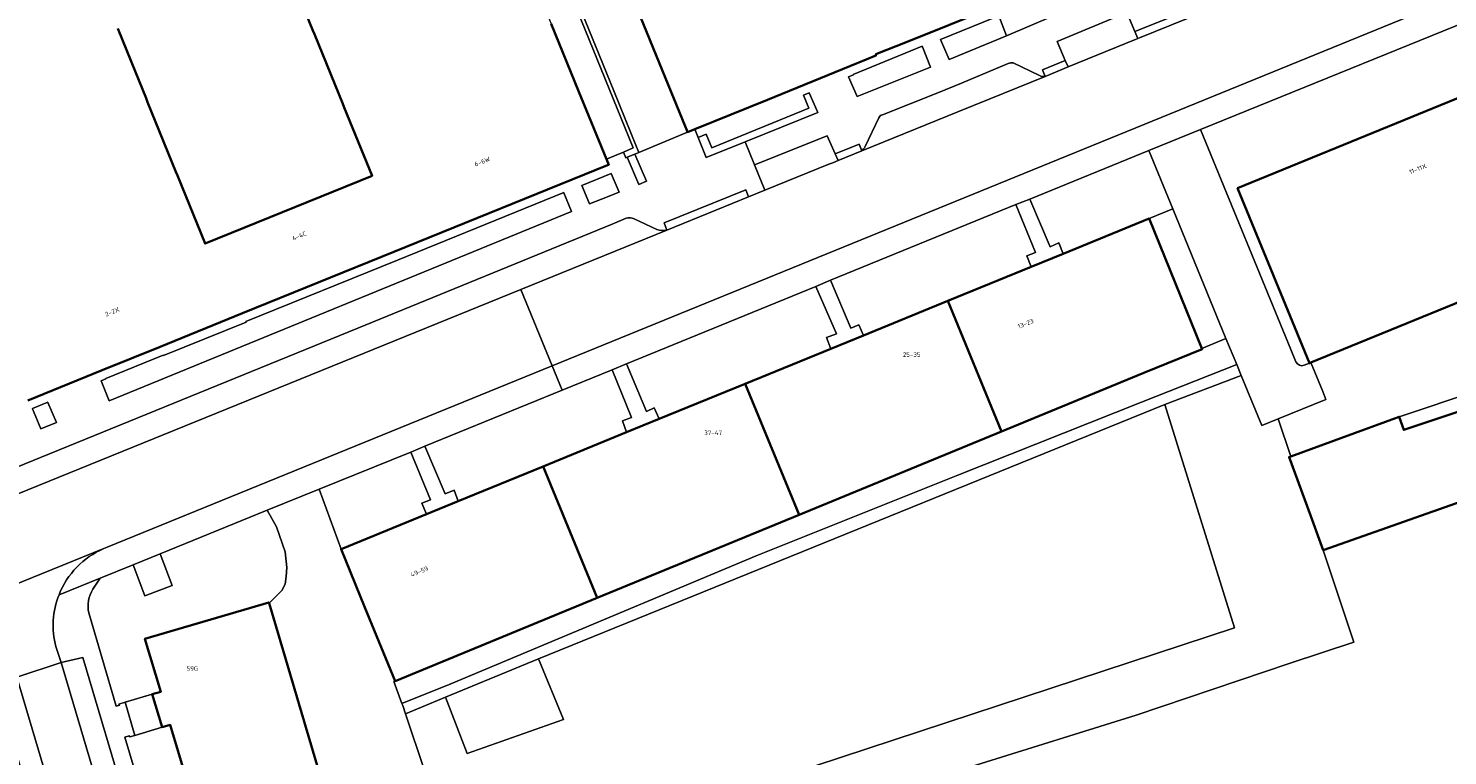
# Model space of a CAD drawing. Header units: metres. Extents: x 197700 to 204338, y 317132 to 325229.
# Tile 682 of 1056: x 202771 to 202883, y 318905 to 318963. Entities that reach past the tile are written whole.
import ezdxf
from ezdxf.enums import TextEntityAlignment as Align

# ---------------------------------------------------------------- set-up
doc = ezdxf.new("R2010")
doc.units = ezdxf.units.M
for name, color, linetype, lineweight in [('B-WE-GR-BEPLANTING_CULTUUR_BODEMBEDEKKER-GV', 90, 'Continuous', 18), ('B-WE-GR-BEPLANTING_CULTUUR_BOSPLANTSOEN-GV', 90, 'Continuous', 18), ('B-WE-GR-BEPLANTING_CULTUUR_HEESTERS-GV', 90, 'Continuous', 18), ('B-WE-IE-TERREINAFSCHEIDING_KUNSTMATIG_MUUR-GV', 90, 'Continuous', 18), ('B-WE-OG-BEBOUWING-GV', 7, 'Continuous', 35), ('B-WE-OG-BEBOUWING-T18', 10, 'Continuous', 18), ('B-WE-OG-TERREIN_CULTUURSCHEIDING-GV', 7, 'Continuous', 18), ('B-WE-OG-TERREIN_ERF-GV', 7, 'Continuous', 18), ('B-WE-VH-VERHARDING_ASFALT-GV', 252, 'Continuous', 18), ('B-WE-VH-VERHARDING_BETON-GV', 252, 'Continuous', 18), ('B-WE-VH-VERHARDING_BETONSTRAATSTEEN-GV', 252, 'Continuous', 18), ('B-WE-VH-VERHARDING_GESLOTEN-GV', 252, 'Continuous', 18), ('B-WE-VH-VERHARDING_OPEN-GV', 252, 'Continuous', 18), ('B-WE-VH-VERHARDING_STRAATBAKSTEEN-GV', 252, 'Continuous', 18), ('B-WE-VH-VERHARDING_TEGEL-GV', 252, 'Continuous', 18)]:
    doc.layers.add(name, color=color, linetype=linetype, lineweight=lineweight)
doc.styles.add('NLCS-ISO-M200-T18', font='NLCS-ISO.ttf', dxfattribs={"height": 0.36})

msp = doc.modelspace()

# ---------------------------------------------------------------- linework, layer by layer
at = {"layer": 'B-WE-GR-BEPLANTING_CULTUUR_BODEMBEDEKKER-GV'}
for points in [[(202843.133, 318961.924), (202843.808, 318960.325), (202848.37, 318962.223), (202847.75, 318963.804), (202847.354, 318963.643)], [(202853.022, 318960.257), (202853.24, 318959.74), (202857.809, 318961.612), (202858.77, 318961.989), (202858.54, 318962.545), (202857.912, 318964.065), (202852.391, 318961.753)], [(202836.208, 318959.152), (202836.22, 318959.123), (202835.834, 318958.966), (202836.516, 318957.404), (202842.345, 318959.723), (202841.689, 318961.337), (202841.672, 318961.38), (202840.776, 318961.015)], [(202832.72, 318957.702), (202832.262, 318957.516), (202832.673, 318956.477), (202824.977, 318953.335), (202824.533, 318954.398), (202823.898, 318954.149), (202824.53, 318952.55), (202827.64, 318953.804), (202833.396, 318956.126)], [(202828.372, 318951.968), (202829.187, 318949.965), (202834.278, 318952.04), (202834.579, 318952.148), (202835.003, 318952.32), (202834.771, 318952.856), (202834.149, 318954.288)], [(202818.88, 318952.826), (202818.283, 318952.577), (202819.193, 318950.427), (202819.795, 318950.685)], [(202816.998, 318951.282), (202814.673, 318950.336), (202815.297, 318948.887), (202816.245, 318949.258), (202817.633, 318949.801)], [(202776.926, 318935.026), (202776.939, 318934.996), (202776.561, 318934.842), (202777.187, 318933.26), (202813.871, 318948.276), (202813.262, 318949.761), (202813.255, 318949.778), (202800.048, 318944.415), (202788.031, 318939.535), (202788.045, 318939.5), (202781.496, 318936.844), (202781.483, 318936.877)], [(202772.33, 318933.116), (202772.316, 318933.149), (202771.109, 318932.633), (202771.114, 318932.62), (202771.761, 318931.03), (202773.012, 318931.541)]]:
    msp.add_lwpolyline(points, close=True, dxfattribs=at)
at = {"layer": 'B-WE-GR-BEPLANTING_CULTUUR_BOSPLANTSOEN-GV'}
for points in [[(202859.669, 318947.715), (202863.864, 318937.416), (202865.768, 318938.205), (202861.554, 318948.486)], [(202872.488, 318924.097), (202870.766, 318928.791), (202870.917, 318928.846), (202869.905, 318931.827), (202868.599, 318931.297), (202866.975, 318935.259), (202860.927, 318932.973), (202866.455, 318915.252), (202826.912, 318902.242), (202832.595, 318887.642), (202836.168, 318888.692), (202833.573, 318897.739), (202832.826, 318900.174), (202838.595, 318901.943), (202845.916, 318904.356), (202858.656, 318908.31), (202870.845, 318912.43), (202875.905, 318914.115), (202873.476, 318921.404)]]:
    msp.add_lwpolyline(points, close=True, dxfattribs=at)
at = {"layer": 'B-WE-GR-BEPLANTING_CULTUUR_HEESTERS-GV'}
for points in [[(202871.97, 318936.072), (202872.384, 318936.242), (202866.685, 318950.123), (202895.402, 318961.874), (202894.063, 318965.154), (202893.801, 318965.069), (202889.419, 318965.229), (202863.748, 318954.769)], [(202863.748, 318954.769), (202870.912, 318937.331), (202871.317, 318936.344)], [(202778.454, 318909.342), (202780.61, 318909.99), (202781.277, 318910.167), (202780.027, 318914.373), (202789.854, 318917.254), (202789.871, 318917.196), (202790.876, 318918.218), (202791.158, 318918.696), (202791.232, 318919.32), (202791.282, 318920.018), (202791.139, 318921.268), (202790.45, 318923.268), (202789.73, 318924.568), (202781.234, 318921.125), (202782.195, 318918.604), (202780.027, 318917.778), (202779.083, 318920.253), (202776.465, 318919.192), (202775.909, 318918.317)], [(202775.579, 318916.424), (202777.746, 318909.037), (202778.003, 318909.099), (202777.954, 318909.192), (202778.454, 318909.342)]]:
    msp.add_lwpolyline(points, dxfattribs=at)
for points in [[(202859.661, 318953.104), (202850.214, 318949.255), (202851.816, 318945.473), (202852.505, 318945.796), (202852.852, 318944.925), (202859.669, 318947.715), (202861.554, 318948.486)], [(202834.405, 318942.837), (202836.022, 318939.019), (202836.647, 318939.273), (202837.012, 318938.442), (202843.709, 318941.183), (202850.306, 318943.883), (202849.974, 318944.76), (202850.67, 318945.035), (202849.11, 318948.838)], [(202834.421, 318937.382), (202834.083, 318938.268), (202834.87, 318938.567), (202833.232, 318942.338), (202818.219, 318936.189), (202819.817, 318932.412), (202820.427, 318932.709), (202820.818, 318931.815), (202827.626, 318934.601)], [(202803.873, 318909.74), (202811.255, 318912.797), (202860.927, 318932.973), (202866.975, 318935.259), (202866.62, 318936.125), (202859.079, 318933.161), (202844.511, 318927.356), (202828.518, 318920.963), (202804.297, 318910.8), (202800.404, 318909.252), (202800.472, 318909.094), (202800.696, 318908.426)], [(202817.076, 318935.723), (202813.116, 318934.103), (202802.238, 318929.654), (202803.833, 318925.887), (202804.547, 318926.164), (202804.863, 318925.285), (202811.605, 318928.044), (202818.233, 318930.756), (202817.911, 318931.679), (202818.609, 318931.934)], [(202793.843, 318926.235), (202795.584, 318921.487), (202802.362, 318924.261), (202801.981, 318925.123), (202802.667, 318925.399), (202801.107, 318929.179)], [(202811.255, 318912.797), (202803.873, 318909.74), (202805.577, 318905.279), (202813.213, 318907.982)], [(202785.186, 318894.617), (202785.83, 318894.824), (202784.298, 318899.961), (202782.04, 318907.536), (202781.387, 318907.361), (202779.235, 318906.713), (202778.823, 318906.589), (202778.79, 318906.676), (202778.444, 318906.577), (202782.269, 318893.701), (202782.555, 318893.768), (202782.524, 318893.847), (202784.287, 318894.357)]]:
    msp.add_lwpolyline(points, close=True, dxfattribs=at)
for points in [[(202871.317, 318936.344, 0.4133484), (202871.97, 318936.072)], [(202775.909, 318918.317, 0.1973738), (202775.579, 318916.424)]]:
    msp.add_lwpolyline(points, format="xyb", dxfattribs=at)
at = {"layer": 'B-WE-IE-TERREINAFSCHEIDING_KUNSTMATIG_MUUR-GV'}
msp.add_lwpolyline([(202818.165, 318952.528), (202818.283, 318952.577), (202818.88, 318952.826), (202819.203, 318952.961), (202819.146, 318953.1), (202819.02, 318953.411), (202817.212, 318957.859), (202811.214, 318972.612), (202815.173, 318974.258), (202815.068, 318974.516), (202810.853, 318972.781), (202818.763, 318953.317), (202817.971, 318952.994)], close=True, dxfattribs=at)
at = {"layer": 'B-WE-OG-BEBOUWING-GV'}
for points in [[(202835.784, 319000.384), (202831.87, 318998.81), (202826.136, 318996.503), (202821.381, 319008.139), (202815.741, 319005.842), (202811.131, 319003.965), (202811.172, 319003.848), (202804.258, 319001.024), (202804.296, 319000.932), (202815.068, 318974.516), (202815.173, 318974.258), (202816.17, 318971.813), (202816.048, 318971.765), (202821.081, 318959.432), (202822.87, 318955.048), (202823.006, 318954.716), (202823.065, 318954.572)], [(202791.101, 318968.174), (202793.352, 318962.64), (202793.472, 318962.347), (202795.724, 318956.81), (202795.842, 318956.52), (202798.045, 318951.107), (202784.797, 318945.727), (202782.604, 318951.134), (202782.488, 318951.418), (202780.24, 318956.96), (202780.119, 318957.258), (202778.959, 318960.118), (202777.869, 318962.805)], [(202823.065, 318954.572), (202823.639, 318954.806), (202829.391, 318957.146), (202835.938, 318959.811), (202837.238, 318960.34), (202838.007, 318960.647), (202837.986, 318960.753), (202840.477, 318961.749), (202847.051, 318964.377), (202847.48, 318964.548)], [(202770.748, 318933.283), (202776.647, 318935.679), (202781.228, 318937.539), (202787.773, 318940.197), (202799.769, 318945.07), (202816.712, 318951.951), (202816.811, 318951.991), (202816.628, 318952.44), (202814.449, 318957.779), (202812.249, 318963.169)]]:
    msp.add_lwpolyline(points, dxfattribs=at)
for points in [[(202901.105, 318948.008), (202895.402, 318961.874), (202866.685, 318950.123), (202872.384, 318936.242), (202872.499, 318936.289), (202890.81, 318943.79), (202890.352, 318944.9), (202893.521, 318946.198), (202893.978, 318945.088), (202894.93, 318945.478)], [(202859.258, 318935.472), (202863.888, 318937.358), (202863.864, 318937.416), (202859.669, 318947.715), (202852.852, 318944.925), (202850.306, 318943.883), (202843.709, 318941.183), (202847.974, 318930.825)], [(202827.626, 318934.601), (202831.906, 318924.208), (202847.974, 318930.825), (202843.709, 318941.183), (202837.012, 318938.442), (202834.421, 318937.382)], [(202818.233, 318930.756), (202811.605, 318928.044), (202815.9, 318917.616), (202831.906, 318924.208), (202827.626, 318934.601), (202820.818, 318931.815)], [(202870.917, 318928.846), (202870.766, 318928.791), (202872.488, 318924.097), (202873.476, 318921.404), (202890.876, 318927.537), (202890.336, 318929.162), (202888.758, 318933.906), (202879.866, 318930.949), (202879.506, 318931.996), (202874.872, 318930.296)], [(202802.362, 318924.261), (202795.584, 318921.487), (202797.477, 318916.86), (202799.869, 318911.014), (202815.9, 318917.616), (202811.605, 318928.044), (202804.863, 318925.285)], [(202781.387, 318907.361), (202782.04, 318907.536), (202784.298, 318899.961), (202794.123, 318902.891), (202789.871, 318917.196), (202789.854, 318917.254), (202780.027, 318914.373), (202781.277, 318910.167), (202780.61, 318909.99)]]:
    msp.add_lwpolyline(points, close=True, dxfattribs=at)
at = {"layer": 'B-WE-OG-TERREIN_CULTUURSCHEIDING-GV'}
msp.add_lwpolyline([(202860.927, 318932.973), (202811.255, 318912.797), (202813.213, 318907.982), (202805.577, 318905.279), (202803.873, 318909.74), (202800.696, 318908.426), (202809.887, 318880.97), (202810.197, 318881.061), (202818.142, 318883.393), (202832.595, 318887.642), (202826.912, 318902.242), (202866.455, 318915.252)], close=True, dxfattribs=at)
at = {"layer": 'B-WE-OG-TERREIN_ERF-GV'}
for points in [[(202872.499, 318936.289), (202873.454, 318933.995), (202873.686, 318933.36), (202869.905, 318931.827), (202870.917, 318928.846), (202874.872, 318930.296), (202879.506, 318931.996), (202904.376, 318940.324), (202901.215, 318947.746), (202901.105, 318948.008), (202894.93, 318945.478), (202893.978, 318945.088), (202893.521, 318946.198), (202890.352, 318944.9), (202890.81, 318943.79)], [(202863.864, 318937.416), (202863.888, 318937.358), (202859.258, 318935.472), (202847.974, 318930.825), (202831.906, 318924.208), (202815.9, 318917.616), (202799.869, 318911.014), (202799.777, 318910.976), (202800.404, 318909.252), (202804.297, 318910.8), (202828.518, 318920.963), (202844.511, 318927.356), (202859.079, 318933.161), (202866.62, 318936.125), (202865.768, 318938.205)]]:
    msp.add_lwpolyline(points, close=True, dxfattribs=at)
msp.add_lwpolyline([(202904.376, 318940.324), (202879.506, 318931.996), (202879.866, 318930.949), (202888.758, 318933.906)], dxfattribs=at)
at = {"layer": 'B-WE-VH-VERHARDING_ASFALT-GV'}
for points in [[(202809.85, 318942.083), (202812.326, 318936.035), (202917.089, 318978.788), (202932.06, 318984.853)], [(202865.263, 318964.629), (202858.914, 318962.046), (202858.77, 318961.989), (202857.809, 318961.612), (202853.24, 318959.74), (202851.424, 318958.996), (202846.996, 318957.182), (202844.512, 318956.178), (202836.878, 318953.081), (202835.003, 318952.32), (202834.579, 318952.148), (202834.278, 318952.04), (202829.187, 318949.965), (202827.9, 318949.44), (202821.41, 318946.795), (202809.85, 318942.083)], [(202812.326, 318936.035), (202809.85, 318942.083), (202769.037, 318925.506), (202761.855, 318922.573), (202759.934, 318921.788), (202746.455, 318916.311), (202731.841, 318910.248), (202717.974, 318904.58), (202699.99, 318897.251), (202702.462, 318891.209), (202723.034, 318899.632), (202738.861, 318906.107)], [(202740.312, 318906.637), (202752.985, 318911.8), (202762.892, 318915.91), (202776.76, 318921.529), (202776.896, 318921.586), (202777.031, 318921.639), (202812.326, 318936.035)]]:
    msp.add_lwpolyline(points, dxfattribs=at)
at = {"layer": 'B-WE-VH-VERHARDING_BETON-GV'}
msp.add_lwpolyline([(202819.203, 318952.961), (202823.065, 318954.572), (202823.006, 318954.716), (202822.87, 318955.048), (202821.081, 318959.432), (202816.048, 318971.765), (202816.17, 318971.813), (202815.173, 318974.258), (202811.214, 318972.612), (202817.212, 318957.859), (202819.02, 318953.411), (202819.146, 318953.1)], close=True, dxfattribs=at)
at = {"layer": 'B-WE-VH-VERHARDING_BETONSTRAATSTEEN-GV'}
for points in [[(202858.914, 318962.046), (202865.263, 318964.629), (202865.039, 318965.168), (202858.54, 318962.545), (202858.77, 318961.989)], [(202851.424, 318958.996), (202853.24, 318959.74), (202853.022, 318960.257), (202851.207, 318959.528)], [(202836.878, 318953.081), (202836.677, 318953.624), (202834.771, 318952.856), (202835.003, 318952.32)], [(202821.41, 318946.795), (202827.9, 318949.44), (202827.689, 318949.999), (202821.2, 318947.369)]]:
    msp.add_lwpolyline(points, close=True, dxfattribs=at)
for points in [[(202848.492, 318960.012), (202844.782, 318958.466), (202842.902, 318957.685), (202838.521, 318955.946)], [(202850.974, 318959.068), (202848.886, 318960.075)], [(202844.512, 318956.178), (202846.996, 318957.182), (202851.424, 318958.996)], [(202836.878, 318953.081), (202844.512, 318956.178)], [(202838.239, 318955.713), (202837.14, 318953.422)], [(202761.855, 318922.573), (202769.037, 318925.506), (202809.85, 318942.083), (202821.41, 318946.795)], [(202818.197, 318947.737), (202817.081, 318947.28), (202796.915, 318939.032), (202768.282, 318927.369), (202763.661, 318925.483)], [(202820.624, 318946.855), (202818.836, 318947.689)]]:
    msp.add_lwpolyline(points, dxfattribs=at)
for points in [[(202848.886, 318960.075, 0.1030536), (202848.492, 318960.012)], [(202851.424, 318958.996, -0.1752713), (202850.974, 318959.068)], [(202838.521, 318955.946, 0.2491996), (202838.239, 318955.713)], [(202837.14, 318953.422, -0.0915947), (202836.878, 318953.081)], [(202818.836, 318947.689, 0.1600188), (202818.197, 318947.737)], [(202821.41, 318946.795, -0.1675497), (202820.624, 318946.855)]]:
    msp.add_lwpolyline(points, format="xyb", dxfattribs=at)
at = {"layer": 'B-WE-VH-VERHARDING_GESLOTEN-GV'}
for points in [[(202870.912, 318937.331), (202863.748, 318954.769), (202859.661, 318953.104), (202861.554, 318948.486), (202865.768, 318938.205), (202866.62, 318936.125), (202866.975, 318935.259), (202868.599, 318931.297), (202869.905, 318931.827), (202873.686, 318933.36), (202873.454, 318933.995), (202872.499, 318936.289), (202872.384, 318936.242), (202871.97, 318936.072)], [(202871.317, 318936.344), (202870.912, 318937.331)], [(202890.876, 318927.537), (202873.476, 318921.404), (202875.905, 318914.115), (202870.845, 318912.43), (202858.656, 318908.31), (202845.916, 318904.356), (202838.595, 318901.943), (202832.826, 318900.174), (202833.573, 318897.739), (202836.168, 318888.692), (202840.974, 318889.98), (202840.898, 318890.402), (202853.21, 318893.801), (202863.49, 318896.549), (202866.359, 318897.335), (202869.454, 318898.183), (202875.048, 318899.969), (202878.689, 318900.975), (202883.739, 318902.259)]]:
    msp.add_lwpolyline(points, dxfattribs=at)
msp.add_lwpolyline([(202871.97, 318936.072, -0.4133484), (202871.317, 318936.344)], format="xyb", dxfattribs=at)
msp.add_lwpolyline([(202798.376, 318888.586), (202802.628, 318874.281), (202806.763, 318860.371), (202815.288, 318862.92), (202809.913, 318880.893), (202809.887, 318880.97), (202800.696, 318908.426), (202800.472, 318909.094), (202800.404, 318909.252), (202799.777, 318910.976), (202799.869, 318911.014), (202797.477, 318916.86), (202795.584, 318921.487), (202793.843, 318926.235), (202789.73, 318924.568), (202790.45, 318923.268), (202791.139, 318921.268), (202791.282, 318920.018), (202791.232, 318919.32), (202791.158, 318918.696), (202790.876, 318918.218), (202789.871, 318917.196), (202794.123, 318902.891)], close=True, dxfattribs=at)
at = {"layer": 'B-WE-VH-VERHARDING_OPEN-GV'}
for points in [[(202852.852, 318944.925), (202852.505, 318945.796), (202851.816, 318945.473), (202850.214, 318949.255), (202849.11, 318948.838), (202850.67, 318945.035), (202849.974, 318944.76), (202850.306, 318943.883)], [(202833.232, 318942.338), (202834.87, 318938.567), (202834.083, 318938.268), (202834.421, 318937.382), (202837.012, 318938.442), (202836.647, 318939.273), (202836.022, 318939.019), (202834.405, 318942.837)], [(202817.076, 318935.723), (202818.609, 318931.934), (202817.911, 318931.679), (202818.233, 318930.756), (202820.818, 318931.815), (202820.427, 318932.709), (202819.817, 318932.412), (202818.219, 318936.189)], [(202804.863, 318925.285), (202804.547, 318926.164), (202803.833, 318925.887), (202802.238, 318929.654), (202801.107, 318929.179), (202802.667, 318925.399), (202801.981, 318925.123), (202802.362, 318924.261)], [(202781.234, 318921.125), (202779.083, 318920.253), (202780.027, 318917.778), (202782.195, 318918.604)], [(202780.61, 318909.99), (202778.454, 318909.342), (202779.235, 318906.713), (202781.387, 318907.361)]]:
    msp.add_lwpolyline(points, close=True, dxfattribs=at)
at = {"layer": 'B-WE-VH-VERHARDING_STRAATBAKSTEEN-GV'}
for points in [[(202847.48, 318964.548), (202847.75, 318963.804), (202848.37, 318962.223), (202852.132, 318963.829)], [(202776.76, 318921.529), (202762.892, 318915.91)], [(202776.465, 318919.192), (202773.213, 318917.874)], [(202775.909, 318918.317), (202776.465, 318919.192)], [(202782.269, 318893.701), (202778.444, 318906.577), (202778.79, 318906.676), (202778.823, 318906.589), (202779.235, 318906.713), (202778.454, 318909.342), (202777.954, 318909.192), (202778.003, 318909.099), (202777.746, 318909.037), (202775.579, 318916.424)], [(202769.857, 318911.329), (202773.397, 318912.487), (202772.961, 318913.757)], [(202772.961, 318913.757), (202773.397, 318912.487), (202775.091, 318912.886), (202792.128, 318855.537), (202790.407, 318855.043), (202791.355, 318851.882), (202797.014, 318853.095), (202796.418, 318853.079), (202795.636, 318853.328)], [(202791.355, 318851.882), (202790.407, 318855.043), (202773.397, 318912.487), (202769.857, 318911.329), (202776.373, 318889.395), (202777.05, 318887.007), (202787.516, 318851.69)]]:
    msp.add_lwpolyline(points, dxfattribs=at)
for points in [[(202773.213, 318917.874, -0.1993736), (202776.76, 318921.529)], [(202772.961, 318913.757, -0.1592632), (202773.213, 318917.874)], [(202773.213, 318917.874, 0.1592632), (202772.961, 318913.757)], [(202775.579, 318916.424, -0.1973738), (202775.909, 318918.317)]]:
    msp.add_lwpolyline(points, format="xyb", dxfattribs=at)
for points in [[(202790.407, 318855.043), (202792.128, 318855.537), (202775.091, 318912.886), (202773.397, 318912.487)], [(202768.167, 318910.864), (202774.636, 318888.888), (202776.373, 318889.395), (202769.857, 318911.329)]]:
    msp.add_lwpolyline(points, close=True, dxfattribs=at)
at = {"layer": 'B-WE-VH-VERHARDING_TEGEL-GV'}
for points in [[(202807.489, 318974.833), (202809.868, 318969.005), (202812.127, 318963.469), (202812.249, 318963.169), (202814.449, 318957.779), (202816.628, 318952.44), (202817.26, 318952.701), (202817.971, 318952.994), (202818.763, 318953.317), (202810.853, 318972.781), (202815.068, 318974.516), (202804.296, 319000.932), (202798.285, 318998.493), (202799.586, 318995.291), (202799.086, 318995.085), (202800.231, 318992.297), (202800.683, 318991.216), (202802.605, 318986.467), (202804.999, 318980.628), (202807.236, 318975.086), (202807.364, 318975.139)], [(202863.748, 318954.769), (202889.419, 318965.229), (202893.801, 318965.069), (202894.063, 318965.154), (202902.663, 318968.659), (202918.927, 318975.349), (202922.218, 318976.693), (202927.15, 318978.728), (202932.082, 318980.763), (202932.06, 318984.853), (202917.089, 318978.788), (202812.326, 318936.035), (202813.116, 318934.103), (202817.076, 318935.723), (202818.219, 318936.189), (202833.232, 318942.338), (202834.405, 318942.837), (202849.11, 318948.838), (202850.214, 318949.255), (202859.661, 318953.104)], [(202841.689, 318961.337), (202842.345, 318959.723), (202836.516, 318957.404), (202835.834, 318958.966), (202836.22, 318959.123), (202836.208, 318959.152), (202840.776, 318961.015), (202841.672, 318961.38)], [(202814.673, 318950.336), (202816.998, 318951.282), (202817.633, 318949.801), (202816.245, 318949.258), (202815.297, 318948.887)], [(202776.561, 318934.842), (202776.939, 318934.996), (202776.926, 318935.026), (202781.483, 318936.877), (202781.496, 318936.844), (202788.045, 318939.5), (202788.031, 318939.535), (202800.048, 318944.415), (202813.255, 318949.778), (202813.262, 318949.761), (202813.871, 318948.276), (202777.187, 318933.26)], [(202771.114, 318932.62), (202771.109, 318932.633), (202772.316, 318933.149), (202772.33, 318933.116), (202773.012, 318931.541), (202771.761, 318931.03)]]:
    msp.add_lwpolyline(points, close=True, dxfattribs=at)
for points in [[(202777.869, 318962.805), (202778.959, 318960.118), (202780.119, 318957.258), (202780.24, 318956.96), (202782.488, 318951.418), (202782.604, 318951.134), (202784.797, 318945.727), (202798.045, 318951.107), (202795.842, 318956.52), (202795.724, 318956.81), (202793.472, 318962.347), (202793.352, 318962.64), (202791.101, 318968.174)], [(202851.424, 318958.996), (202851.207, 318959.528), (202853.022, 318960.257), (202852.391, 318961.753), (202857.912, 318964.065), (202858.54, 318962.545), (202865.039, 318965.168)], [(202847.051, 318964.377), (202840.477, 318961.749), (202837.986, 318960.753), (202838.007, 318960.647), (202837.238, 318960.34), (202835.938, 318959.811), (202829.391, 318957.146), (202823.639, 318954.806), (202823.898, 318954.149), (202824.533, 318954.398), (202824.977, 318953.335), (202832.673, 318956.477), (202832.262, 318957.516), (202832.72, 318957.702), (202833.396, 318956.126), (202827.64, 318953.804)], [(202852.132, 318963.829), (202848.37, 318962.223), (202843.808, 318960.325), (202843.133, 318961.924), (202847.354, 318963.643)], [(202838.521, 318955.946), (202842.902, 318957.685), (202844.782, 318958.466), (202848.492, 318960.012)], [(202848.886, 318960.075), (202850.974, 318959.068)], [(202837.14, 318953.422), (202838.239, 318955.713)], [(202828.372, 318951.968), (202827.64, 318953.804), (202824.53, 318952.55), (202823.898, 318954.149), (202823.639, 318954.806), (202823.065, 318954.572), (202819.203, 318952.961), (202818.88, 318952.826), (202819.795, 318950.685), (202819.193, 318950.427), (202818.283, 318952.577), (202818.165, 318952.528), (202817.971, 318952.994), (202817.26, 318952.701), (202816.628, 318952.44), (202816.811, 318951.991), (202816.712, 318951.951), (202799.769, 318945.07), (202787.773, 318940.197), (202781.228, 318937.539), (202776.647, 318935.679), (202770.748, 318933.283)], [(202827.64, 318953.804), (202828.372, 318951.968), (202834.149, 318954.288), (202834.771, 318952.856), (202836.677, 318953.624), (202836.878, 318953.081)], [(202821.41, 318946.795), (202821.2, 318947.369), (202827.689, 318949.999), (202827.9, 318949.44), (202829.187, 318949.965), (202828.372, 318951.968)], [(202763.661, 318925.483), (202768.282, 318927.369), (202796.915, 318939.032), (202817.081, 318947.28), (202818.197, 318947.737)], [(202818.836, 318947.689), (202820.624, 318946.855)], [(202773.213, 318917.874), (202776.465, 318919.192), (202779.083, 318920.253), (202781.234, 318921.125), (202789.73, 318924.568), (202793.843, 318926.235), (202801.107, 318929.179), (202802.238, 318929.654), (202813.116, 318934.103), (202812.326, 318936.035), (202777.031, 318921.639), (202776.896, 318921.586), (202776.76, 318921.529)]]:
    msp.add_lwpolyline(points, dxfattribs=at)
for points in [[(202848.492, 318960.012, -0.1030536), (202848.886, 318960.075)], [(202850.974, 318959.068, 0.1752713), (202851.424, 318958.996)], [(202838.239, 318955.713, -0.2491996), (202838.521, 318955.946)], [(202836.878, 318953.081, 0.0915947), (202837.14, 318953.422)], [(202818.197, 318947.737, -0.1600188), (202818.836, 318947.689)], [(202820.624, 318946.855, 0.1675497), (202821.41, 318946.795)], [(202776.76, 318921.529, 0.1993736), (202773.213, 318917.874)]]:
    msp.add_lwpolyline(points, format="xyb", dxfattribs=at)

# ---------------------------------------------------------------- texts
at = {"layer": 'B-WE-OG-BEBOUWING-T18', "style": 'NLCS-ISO-M200-T18'}
for s, rotation, p in [('6-6W', 22.1, (202806.785, 318952.237)), ('11-11X', 22.2, (202880.979, 318951.65)), ('4-4C', 22.1, (202792.266, 318946.339)), ('2-2X', 22.1, (202777.433, 318940.315)), ('13-23', 22.2, (202849.877, 318939.385)), ('49-59', 22.2, (202801.799, 318919.709))]:
    msp.add_text(s, height=0.36, rotation=rotation, dxfattribs=at).set_placement(p, align=Align.MIDDLE)
for s, p in [('25-35', (202840.842, 318936.919)), ('37-47', (202825.093, 318930.72)), ('59G', (202783.79, 318912.018))]:
    msp.add_text(s, height=0.36, dxfattribs=at).set_placement(p, align=Align.MIDDLE)

doc.saveas('drawing.dxf')
